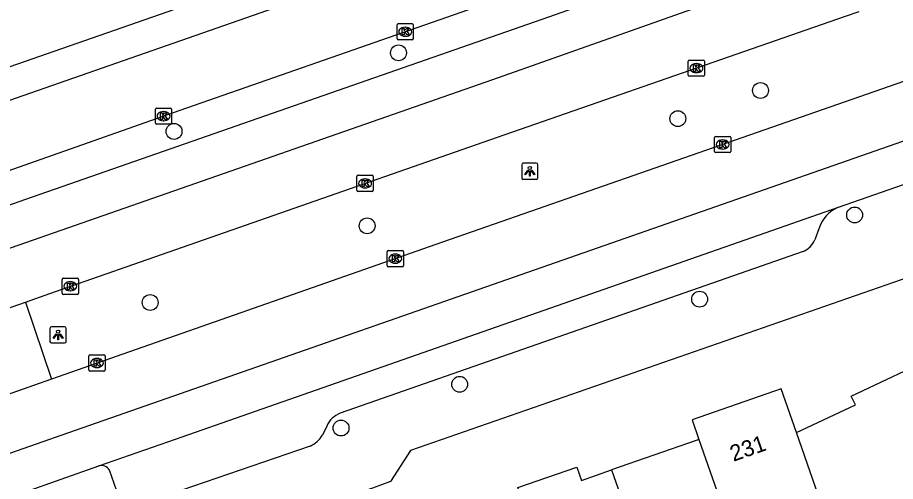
# Model space of a CAD drawing. Extents: x 158474 to 159560, y 388525 to 389605.
# Drawn here: x 158922.3 to 158976.5, y 389079.1 to 389107.7 of the extents above; entities that cross this region are included whole.
import ezdxf

# ---------------------------------------------------------------- set-up
doc = ezdxf.new("R2010")
doc.units = 0
for name, color, linetype in [('IMGEO_Boom', 7, 'Continuous'), ('IMGEO_Kolk', 7, 'Continuous'), ('IMGEO_Lichtpunt', 7, 'Continuous'), ('IMGEO_Pand', 7, 'Continuous'), ('IMGEO_Pand_nummerreeks', 7, 'Continuous'), ('IMGEO_Rijbaan_lokaal_gesloten', 7, 'Continuous'), ('IMGEO_Rijbaan_lokaal_open', 7, 'Continuous'), ('IMGEO_Voetpad_open', 7, 'Continuous')]:
    doc.layers.add(name, color=color, linetype=linetype)

msp = doc.modelspace()

# ---------------------------------------------------------------- linework, layer by layer
at = {"layer": 'IMGEO_Boom'}
for centre in [(158945.774, 389105.52), (158968.12, 389103.189), (158963.019, 389101.457), (158931.919, 389100.668), (158973.931, 389095.513), (158943.835, 389094.844), (158964.363, 389090.317), (158930.447, 389090.109), (158949.551, 389085.062), (158942.228, 389082.359)]:
    msp.add_circle(centre, 0.489, dxfattribs=at)
at = {"layer": 'IMGEO_Kolk'}
for p, q in [((158945.688, 389106.393), (158945.688, 389107.245)), ((158945.763, 389107.319), (158946.615, 389107.319)), ((158946.176, 389107.099), (158946.201, 389107.099)), ((158946.689, 389107.245), (158946.689, 389106.393)), ((158946.199, 389106.539), (158946.174, 389106.539)), ((158946.615, 389106.319), (158945.763, 389106.319)), ((158963.663, 389104.149), (158963.663, 389105.001)), ((158963.738, 389105.075), (158964.59, 389105.075)), ((158964.151, 389104.855), (158964.176, 389104.855)), ((158964.664, 389105.001), (158964.664, 389104.149)), ((158964.174, 389104.295), (158964.149, 389104.295)), ((158964.59, 389104.075), (158963.738, 389104.075)), ((158930.766, 389101.182), (158930.766, 389102.034)), ((158930.841, 389102.108), (158931.693, 389102.108)), ((158931.767, 389102.034), (158931.767, 389101.182)), ((158931.254, 389101.888), (158931.279, 389101.888)), ((158931.693, 389101.108), (158930.841, 389101.108)), ((158931.277, 389101.328), (158931.252, 389101.328)), ((158965.285, 389099.435), (158965.285, 389100.287)), ((158965.36, 389100.361), (158966.212, 389100.361)), ((158965.773, 389100.141), (158965.798, 389100.141)), ((158966.286, 389100.287), (158966.286, 389099.435)), ((158966.212, 389099.361), (158965.36, 389099.361)), ((158965.796, 389099.581), (158965.771, 389099.581)), ((158943.209, 389097.034), (158943.209, 389097.886)), ((158943.284, 389097.96), (158944.136, 389097.96)), ((158943.697, 389097.74), (158943.722, 389097.74)), ((158944.21, 389097.886), (158944.21, 389097.034)), ((158943.72, 389097.18), (158943.695, 389097.18)), ((158944.136, 389096.96), (158943.284, 389096.96)), ((158945.077, 389092.387), (158945.077, 389093.239)), ((158945.152, 389093.313), (158946.004, 389093.313)), ((158945.565, 389093.093), (158945.59, 389093.093)), ((158946.078, 389093.239), (158946.078, 389092.387)), ((158946.004, 389092.313), (158945.152, 389092.313)), ((158945.588, 389092.533), (158945.563, 389092.533)), ((158925.014, 389090.685), (158925.014, 389091.537)), ((158925.089, 389091.611), (158925.941, 389091.611)), ((158925.502, 389091.391), (158925.527, 389091.391)), ((158926.015, 389091.537), (158926.015, 389090.685)), ((158925.941, 389090.611), (158925.089, 389090.611)), ((158925.525, 389090.831), (158925.5, 389090.831)), ((158926.734, 389086.874), (158927.586, 389086.874)), ((158926.659, 389085.948), (158926.659, 389086.8)), ((158927.147, 389086.654), (158927.172, 389086.654)), ((158927.66, 389086.8), (158927.66, 389085.948)), ((158927.586, 389085.874), (158926.734, 389085.874)), ((158927.17, 389086.094), (158927.145, 389086.094))]:
    msp.add_line(p, q, dxfattribs=at)
for points in [[(158945.688, 389106.393), (158945.688, 389107.245)], [(158945.763, 389107.319), (158946.615, 389107.319)], [(158946.009, 389107.019), (158946.132, 389107.019), (158946.132, 389106.868), (158946.262, 389107.019), (158946.426, 389107.019), (158946.28, 389106.868), (158946.433, 389106.619), (158946.281, 389106.619), (158946.196, 389106.783), (158946.132, 389106.716), (158946.132, 389106.619), (158946.009, 389106.619), (158946.009, 389107.019)], [(158946.689, 389107.245), (158946.689, 389106.393)], [(158946.615, 389106.319), (158945.763, 389106.319)], [(158963.663, 389104.149), (158963.663, 389105.001)], [(158963.738, 389105.075), (158964.59, 389105.075)], [(158963.984, 389104.775), (158964.107, 389104.775), (158964.107, 389104.624), (158964.237, 389104.775), (158964.401, 389104.775), (158964.255, 389104.624), (158964.408, 389104.375), (158964.256, 389104.375), (158964.171, 389104.539), (158964.107, 389104.472), (158964.107, 389104.375), (158963.984, 389104.375), (158963.984, 389104.775)], [(158964.664, 389105.001), (158964.664, 389104.149)], [(158964.59, 389104.075), (158963.738, 389104.075)], [(158930.766, 389101.182), (158930.766, 389102.034)], [(158930.841, 389102.108), (158931.693, 389102.108)], [(158931.767, 389102.034), (158931.767, 389101.182)], [(158931.087, 389101.808), (158931.21, 389101.808), (158931.21, 389101.657), (158931.34, 389101.808), (158931.504, 389101.808), (158931.358, 389101.657), (158931.511, 389101.408), (158931.359, 389101.408), (158931.274, 389101.572), (158931.21, 389101.505), (158931.21, 389101.408), (158931.087, 389101.408), (158931.087, 389101.808)], [(158931.693, 389101.108), (158930.841, 389101.108)], [(158965.285, 389099.435), (158965.285, 389100.287)], [(158965.36, 389100.361), (158966.212, 389100.361)], [(158965.606, 389100.061), (158965.729, 389100.061), (158965.729, 389099.91), (158965.859, 389100.061), (158966.023, 389100.061), (158965.877, 389099.91), (158966.03, 389099.661), (158965.878, 389099.661), (158965.793, 389099.825), (158965.729, 389099.758), (158965.729, 389099.661), (158965.606, 389099.661), (158965.606, 389100.061)], [(158966.286, 389100.287), (158966.286, 389099.435)], [(158966.212, 389099.361), (158965.36, 389099.361)], [(158943.209, 389097.034), (158943.209, 389097.886)], [(158943.284, 389097.96), (158944.136, 389097.96)], [(158943.53, 389097.66), (158943.653, 389097.66), (158943.653, 389097.509), (158943.783, 389097.66), (158943.947, 389097.66), (158943.801, 389097.509), (158943.954, 389097.26), (158943.802, 389097.26), (158943.717, 389097.424), (158943.653, 389097.357), (158943.653, 389097.26), (158943.53, 389097.26), (158943.53, 389097.66)], [(158944.21, 389097.886), (158944.21, 389097.034)], [(158944.136, 389096.96), (158943.284, 389096.96)], [(158945.077, 389092.387), (158945.077, 389093.239)], [(158945.152, 389093.313), (158946.004, 389093.313)], [(158945.398, 389093.013), (158945.521, 389093.013), (158945.521, 389092.862), (158945.651, 389093.013), (158945.815, 389093.013), (158945.669, 389092.862), (158945.822, 389092.613), (158945.67, 389092.613), (158945.585, 389092.777), (158945.521, 389092.71), (158945.521, 389092.613), (158945.398, 389092.613), (158945.398, 389093.013)], [(158946.078, 389093.239), (158946.078, 389092.387)], [(158946.004, 389092.313), (158945.152, 389092.313)], [(158925.014, 389090.685), (158925.014, 389091.537)], [(158925.089, 389091.611), (158925.941, 389091.611)], [(158925.335, 389091.311), (158925.458, 389091.311), (158925.458, 389091.16), (158925.588, 389091.311), (158925.752, 389091.311), (158925.606, 389091.16), (158925.759, 389090.911), (158925.607, 389090.911), (158925.522, 389091.075), (158925.458, 389091.008), (158925.458, 389090.911), (158925.335, 389090.911), (158925.335, 389091.311)], [(158926.015, 389091.537), (158926.015, 389090.685)], [(158925.941, 389090.611), (158925.089, 389090.611)], [(158926.734, 389086.874), (158927.586, 389086.874)], [(158926.659, 389085.948), (158926.659, 389086.8)], [(158926.98, 389086.574), (158927.103, 389086.574), (158927.103, 389086.423), (158927.233, 389086.574), (158927.397, 389086.574), (158927.251, 389086.423), (158927.404, 389086.174), (158927.252, 389086.174), (158927.167, 389086.338), (158927.103, 389086.271), (158927.103, 389086.174), (158926.98, 389086.174), (158926.98, 389086.574)], [(158927.66, 389086.8), (158927.66, 389085.948)], [(158927.586, 389085.874), (158926.734, 389085.874)]]:
    msp.add_lwpolyline(points, dxfattribs=at)
for centre, start, end in [((158945.765, 389107.243), 91.552, 178.448), ((158945.765, 389107.243), 91.552, 178.448), ((158946.613, 389107.243), 1.552, 88.448), ((158946.613, 389107.243), 1.552, 88.448), ((158945.765, 389106.395), 181.552, 268.448), ((158945.765, 389106.395), 181.552, 268.448), ((158946.613, 389106.395), 271.552, 358.448), ((158946.613, 389106.395), 271.552, 358.448), ((158963.74, 389104.999), 91.552, 178.448), ((158963.74, 389104.999), 91.552, 178.448), ((158964.588, 389104.999), 1.552, 88.448), ((158964.588, 389104.999), 1.552, 88.448), ((158963.74, 389104.151), 181.552, 268.448), ((158963.74, 389104.151), 181.552, 268.448), ((158964.588, 389104.151), 271.552, 358.448), ((158964.588, 389104.151), 271.552, 358.448), ((158930.843, 389102.032), 91.552, 178.448), ((158930.843, 389102.032), 91.552, 178.448), ((158931.691, 389102.032), 1.552, 88.448), ((158931.691, 389102.032), 1.552, 88.448), ((158930.843, 389101.184), 181.552, 268.448), ((158930.843, 389101.184), 181.552, 268.448), ((158931.691, 389101.184), 271.552, 358.448), ((158931.691, 389101.184), 271.552, 358.448), ((158965.362, 389100.285), 91.552, 178.448), ((158965.362, 389100.285), 91.552, 178.448), ((158966.21, 389100.285), 1.552, 88.448), ((158966.21, 389100.285), 1.552, 88.448), ((158965.362, 389099.437), 181.552, 268.448), ((158965.362, 389099.437), 181.552, 268.448), ((158966.21, 389099.437), 271.552, 358.448), ((158966.21, 389099.437), 271.552, 358.448), ((158943.286, 389097.884), 91.552, 178.448), ((158943.286, 389097.884), 91.552, 178.448), ((158944.134, 389097.884), 1.552, 88.448), ((158944.134, 389097.884), 1.552, 88.448), ((158943.286, 389097.036), 181.552, 268.448), ((158943.286, 389097.036), 181.552, 268.448), ((158944.134, 389097.036), 271.552, 358.448), ((158944.134, 389097.036), 271.552, 358.448), ((158945.154, 389093.237), 91.552, 178.448), ((158945.154, 389093.237), 91.552, 178.448), ((158946.002, 389093.237), 1.552, 88.448), ((158946.002, 389093.237), 1.552, 88.448), ((158945.154, 389092.389), 181.552, 268.448), ((158945.154, 389092.389), 181.552, 268.448), ((158946.002, 389092.389), 271.552, 358.448), ((158946.002, 389092.389), 271.552, 358.448), ((158925.091, 389091.535), 91.552, 178.448), ((158925.091, 389091.535), 91.552, 178.448), ((158925.939, 389091.535), 1.552, 88.448), ((158925.939, 389091.535), 1.552, 88.448), ((158925.091, 389090.687), 181.552, 268.448), ((158925.091, 389090.687), 181.552, 268.448), ((158925.939, 389090.687), 271.552, 358.448), ((158925.939, 389090.687), 271.552, 358.448), ((158926.736, 389086.798), 91.552, 178.448), ((158926.736, 389086.798), 91.552, 178.448), ((158927.584, 389086.798), 1.552, 88.448), ((158927.584, 389086.798), 1.552, 88.448), ((158926.736, 389085.95), 181.552, 268.448), ((158926.736, 389085.95), 181.552, 268.448), ((158927.584, 389085.95), 271.552, 358.448), ((158927.584, 389085.95), 271.552, 358.448)]:
    msp.add_arc(centre, 0.0765, start, end, dxfattribs=at)
for centre, major_axis, ratio, start_param, end_param in [((158946.175, 389106.819), (-0.387, 0.002), 0.722429, 4.712389, 7.853982), ((158946.2, 389106.819), (-0.39, 0.002), 0.717154, 1.570796, 4.712389), ((158964.15, 389104.575), (-0.387, 0.002), 0.722429, 4.712389, 7.853982), ((158964.175, 389104.575), (-0.39, 0.002), 0.717154, 1.570796, 4.712389), ((158931.253, 389101.608), (-0.387, 0.002), 0.722429, 4.712389, 7.853982), ((158931.278, 389101.608), (-0.39, 0.002), 0.717154, 1.570796, 4.712389), ((158965.772, 389099.861), (-0.387, 0.002), 0.722429, 4.712389, 7.853982), ((158965.797, 389099.861), (-0.39, 0.002), 0.717154, 1.570796, 4.712389), ((158943.696, 389097.46), (-0.387, 0.002), 0.722429, 4.712389, 7.853982), ((158943.721, 389097.46), (-0.39, 0.002), 0.717154, 1.570796, 4.712389), ((158945.564, 389092.813), (-0.387, 0.002), 0.722429, 4.712389, 7.853982), ((158945.589, 389092.813), (-0.39, 0.002), 0.717154, 1.570796, 4.712389), ((158925.501, 389091.111), (-0.387, 0.002), 0.722429, 4.712389, 7.853982), ((158925.526, 389091.111), (-0.39, 0.002), 0.717154, 1.570796, 4.712389), ((158927.146, 389086.374), (-0.387, 0.002), 0.722429, 4.712389, 7.853982), ((158927.171, 389086.374), (-0.39, 0.002), 0.717154, 1.570796, 4.712389)]:
    msp.add_ellipse(centre, major_axis=major_axis, ratio=ratio, start_param=start_param, end_param=end_param, dxfattribs=at)
at = {"layer": 'IMGEO_Lichtpunt'}
for p, q in [((158953.378, 389098.612), (158953.378, 389097.805)), ((158953.378, 389098.612), (158953.378, 389097.805)), ((158954.28, 389098.707), (158953.472, 389098.707)), ((158954.28, 389098.707), (158953.472, 389098.707)), ((158954.374, 389097.805), (158954.374, 389098.612)), ((158954.374, 389097.805), (158954.374, 389098.612)), ((158953.472, 389097.711), (158954.28, 389097.711)), ((158953.472, 389097.711), (158954.28, 389097.711)), ((158924.259, 389088.514), (158924.259, 389087.707)), ((158924.259, 389088.514), (158924.259, 389087.707)), ((158925.161, 389088.609), (158924.353, 389088.609)), ((158925.161, 389088.609), (158924.353, 389088.609)), ((158925.255, 389087.707), (158925.255, 389088.514)), ((158925.255, 389087.707), (158925.255, 389088.514)), ((158924.353, 389087.613), (158925.161, 389087.613)), ((158924.353, 389087.613), (158925.161, 389087.613))]:
    msp.add_line(p, q, dxfattribs=at)
for points in [[(158953.752, 389098.276), (158953.791, 389098.248), (158953.603, 389097.986), (158953.565, 389098.013), (158953.752, 389098.276)], [(158953.854, 389098.228), (158953.901, 389098.228), (158953.901, 389097.906), (158953.854, 389097.906), (158953.854, 389098.228)], [(158953.964, 389098.248), (158954.002, 389098.275), (158954.189, 389098.013), (158954.15, 389097.985), (158953.964, 389098.248)], [(158924.633, 389088.178), (158924.672, 389088.15), (158924.484, 389087.888), (158924.446, 389087.915), (158924.633, 389088.178)], [(158924.735, 389088.13), (158924.782, 389088.13), (158924.782, 389087.808), (158924.735, 389087.808), (158924.735, 389088.13)], [(158924.845, 389088.15), (158924.883, 389088.177), (158925.07, 389087.915), (158925.031, 389087.887), (158924.845, 389088.15)]]:
    msp.add_lwpolyline(points, dxfattribs=at)
for centre in [(158953.877, 389098.41), (158924.758, 389088.312)]:
    msp.add_circle(centre, 0.0994, dxfattribs=at)
for centre, start, end in [((158953.472, 389098.612), 90, 180), ((158953.472, 389098.612), 90, 180), ((158954.28, 389098.612), 0, 90), ((158954.28, 389098.612), 0, 90), ((158953.472, 389097.805), 180, 270), ((158953.472, 389097.805), 180, 270), ((158954.28, 389097.805), 270, 0), ((158954.28, 389097.805), 270, 360), ((158924.353, 389088.514), 90, 180), ((158924.353, 389088.514), 90, 180), ((158925.161, 389088.514), 0, 90), ((158925.161, 389088.514), 0, 90), ((158924.353, 389087.707), 180, 270), ((158924.353, 389087.707), 180, 270), ((158925.161, 389087.707), 270, 0), ((158925.161, 389087.707), 270, 360)]:
    msp.add_arc(centre, 0.0946, start, end, dxfattribs=at)
at = {"layer": 'IMGEO_Pand'}
for points in [[(158970.337, 389082.083), (158973.977, 389083.785), (158973.718, 389084.338), (158977.382, 389086.051), (158977.668, 389085.44), (158982.589, 389087.741), (158983.868, 389085.005), (158986.362, 389086.171), (158987.623, 389083.475), (158988.887, 389084.067), (158990.35, 389080.939), (158989.08, 389080.345), (158990.127, 389078.104)], [(158970.337, 389082.083), (158969.395, 389084.779), (158963.897, 389082.858), (158964.317, 389081.655)], [(158972.534, 389075.808), (158970.337, 389082.083)], [(158964.317, 389081.655), (158964.145, 389081.595), (158958.932, 389079.774)], [(158964.317, 389081.655), (158967.045, 389073.847)], [(158962.103, 389070.699), (158960.374, 389070.095), (158959.9, 389071.452), (158956.131, 389070.135), (158954.794, 389073.962), (158953.145, 389078.682), (158956.783, 389079.953), (158957.073, 389079.124), (158958.932, 389079.774)], [(158958.932, 389079.774), (158962.103, 389070.699)]]:
    msp.add_lwpolyline(points, dxfattribs=at)
at = {"layer": 'IMGEO_Rijbaan_lokaal_gesloten'}
for points in [[(159061.27, 389142.264), (159027.739, 389130.513), (158985.407, 389115.829), (158951.575, 389103.853), (158902.626, 389086.773), (158869.852, 389075.342), (158830.988, 389061.725), (158816.351, 389056.585)], [(158821.97, 389045.718), (158824.915, 389046.92), (158839.236, 389051.93), (158872.062, 389063.415), (158925.413, 389082.08), (158963.649, 389095.442), (159003.419, 389109.341), (159022.452, 389115.993), (159060.663, 389129.346), (159065.179, 389130.887)], [(159005.187, 389125.3), (159000, 389123.491), (158998.026, 389122.802), (158954.615, 389107.585), (158936.615, 389101.294), (158922.752, 389096.465), (158920.782, 389095.788)], [(158922.74, 389090.139), (158924.254, 389090.673), (158952.297, 389100.458), (158973.372, 389107.773), (158974.221, 389108.07)], [(158984.615, 389106.421), (158948.494, 389093.832), (158924.36, 389085.372)], [(158972.944, 389095.985), (158985.739, 389100.455), (158986.538, 389100.743)], [(158927.281, 389080.02), (158932.006, 389081.684), (158972.944, 389095.985)], [(158919.912, 389089.142), (158922.74, 389090.139)], [(158924.36, 389085.372), (158921.501, 389084.37)], [(158922.617, 389078.377), (158927.281, 389080.02)]]:
    msp.add_lwpolyline(points, dxfattribs=at)
at = {"layer": 'IMGEO_Rijbaan_lokaal_open'}
for points in [[(158886.529, 389085.924), (158882.912, 389087.747), (158883.714, 389089.327), (159000, 389129.904), (159002.252, 389130.689), (159005.231, 389130.078), (159018.569, 389134.736), (159019.328, 389132.39)], [(159004.372, 389127.137), (159000, 389125.627), (158996.805, 389124.523), (158969.626, 389115.003), (158932.281, 389101.962), (158921.603, 389098.188), (158920.111, 389097.633)]]:
    msp.add_lwpolyline(points, dxfattribs=at)
at = {"layer": 'IMGEO_Voetpad_open'}
for points in [[(158885.183, 389091.943), (159000, 389131.917), (159004.229, 389133.389), (159005.041, 389131.059), (159013.434, 389133.994), (159026.048, 389138.406)], [(158987.214, 389095.134), (158946.512, 389080.965), (158945.287, 389079.051), (158944.163, 389078.658), (158896.162, 389061.862)], [(158971.727, 389094.646), (158971.475, 389093.973)], [(158970.752, 389093.26), (158942.18, 389083.274)], [(158922.74, 389090.139), (158924.36, 389085.372)], [(158941.343, 389082.485), (158941.078, 389081.926)], [(158940.317, 389081.239), (158928.789, 389077.3), (158927.928, 389079.754)]]:
    msp.add_lwpolyline(points, dxfattribs=at)
for centre, radius, start, end in [((158973.719, 389094.058), 2.077, 111.9072, 163.5582), ((158970.192, 389094.551), 1.408, 293.458, 335.744), ((158942.7, 389081.884), 1.484, 110.4989, 156.1193), ((158939.593, 389082.806), 1.726, 294.8012, 329.3477), ((158927.446, 389079.503), 0.543, 27.5726, 107.7295)]:
    msp.add_arc(centre, radius, start, end, dxfattribs=at)

# ---------------------------------------------------------------- texts
at = {"layer": 'IMGEO_Pand_nummerreeks'}
msp.add_text('231', height=1, rotation=19.2571, dxfattribs=at).set_placement((158966.447, 389080.275))

doc.saveas('drawing.dxf')
